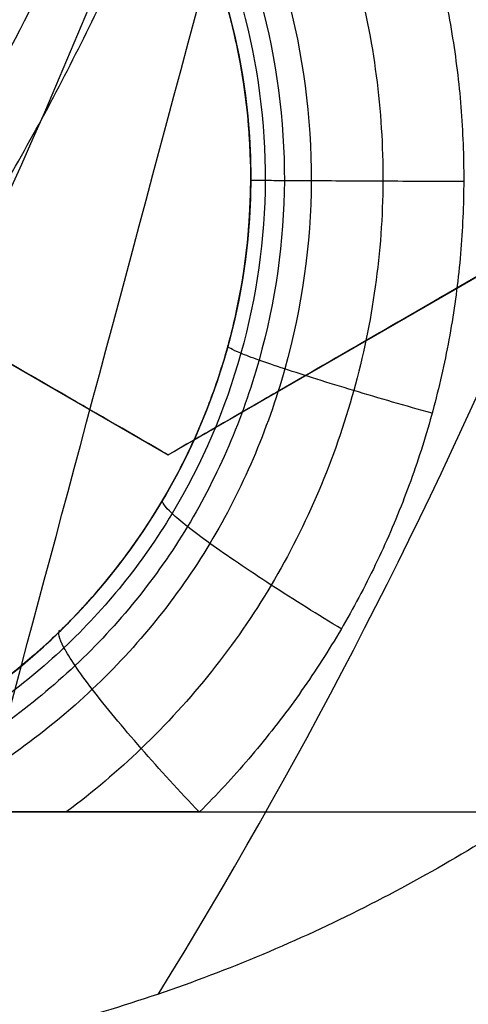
# Model space of a CAD drawing. Header units: centimetres. Extents: x -11.4 to 11.4, y -26.1 to 0.
# Tile 516 of 656: x -6.8734 to -6.8557, y -23.8626 to -23.8238. Entities that reach past the tile are written whole.
import ezdxf

# ---------------------------------------------------------------- set-up
doc = ezdxf.new("R2010")
doc.units = ezdxf.units.CM
doc.layers.add('Default', color=7, linetype='Continuous', true_color=0x000000)

msp = doc.modelspace()

# ---------------------------------------------------------------- linework, layer by layer
at = {"layer": 'Default'}
for p, q in [((-6.891499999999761, -23.82707626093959, -3.1673929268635), (-6.8675, -23.8409326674, -3.1673929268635)), ((-6.867499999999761, -23.84093266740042, -3.175430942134), (-6.843500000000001, -23.82707626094, -3.175430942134)), ((-6.864245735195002, -23.83, -4.515000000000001), (-6.864245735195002, -23.83, -4.550737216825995)), ((-7.460094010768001, -23.855, -4.686260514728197), (-6.639905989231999, -23.855, -4.686260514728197))]:
    msp.add_line(p, q, dxfattribs=at)
at = {"layer": 'Default', "extrusion": (0, 0, -1)}
for centre, radius, start, end in [((7.050000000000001, -23.75, 3), 0.9, 90, 270), ((7.050000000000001, -23.75, 3.789997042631), 0.8999999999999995, 90, 270), ((7.050000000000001, -23.75, 4.600000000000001), 0.8550000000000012, 90, 270), ((7.050000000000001, -23.75, 3.05), 0.5999999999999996, 90, 270), ((7.050000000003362, -23.75000000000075, 3.2875), 0.1937629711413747, 173.838548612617, 216.1614513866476), ((7.050000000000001, -23.75, 4.27), 0.8250000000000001, 180, 0), ((7.050000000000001, -23.75, 4.48), 0.82, 180, 0), ((7.050000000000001, -23.75, 4.455), 0.7950000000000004, 180, 0), ((7.050000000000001, -23.75, 4.32), 0.7825000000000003, 180, 0), ((7.050000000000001, -23.75, 4.455), 0.7825000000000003, 180, 0), ((7.050000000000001, -23.75, 4.345000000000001), 0.7575000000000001, 180, 0), ((7.050000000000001, -23.75, 3.2675), 0.6775000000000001, 180, 0), ((7.050000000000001, -23.75, 3.2775), 0.6774999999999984, 180, 0), ((7.050000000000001, -23.75, 3.25), 0.6724999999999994, 180, 0), ((7.050000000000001, -23.75, 3.25), 0.6367740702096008, 180, 0), ((7.050000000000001, -23.75, 3.269019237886), 0.6125, 180, 0), ((7.050000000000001, -23.75, 3.255), 0.6075000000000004, 180, 0), ((7.050000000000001, -23.75, 4.670980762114), 0.6075, 180, 0), ((7.050000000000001, -23.75, 4.69), 0.6075000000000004, 180, 0), ((7.050000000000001, -23.75, 3.255), 0.55, 180, 0), ((7.050000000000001, -23.75, 3.263395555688), 0.5499999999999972, 180, 0), ((6.889245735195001, -23.83, 4.532854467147), 0.02499999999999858, 149.9999999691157, 270)]:
    msp.add_arc(centre, radius, start, end, dxfattribs=at)
at = {"layer": 'Default'}
for centre, radius, start, end in [((-7.050000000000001, -23.75, -4.6), 0.8550000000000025, 270, 90), ((-7.050000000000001, -23.75, -4.27), 0.835, 270, 90), ((-7.050000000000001, -23.75, -4.58), 0.8349999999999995, 270, 90), ((-7.050000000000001, -23.75, -4.425000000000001), 0.8349999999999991, 270, 90), ((-7.050000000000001, -23.75, -3.1), 0.775, 270, 90), ((-7.050000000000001, -23.75, -3.5986250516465), 0.7749999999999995, 270, 90), ((-7.050000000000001, -23.75, -3), 0.6000000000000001, 270, 90), ((-7.050000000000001, -23.75, -3.1), 0.6000000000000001, 270, 90), ((-7.050000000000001, -23.75, -3.25875), 0.2138939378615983, 328.3641007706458, 1.635899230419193), ((-7.050000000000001, -23.75, -4.295000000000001), 0.8250000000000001, 180, 0), ((-7.050000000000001, -23.75, -4.282500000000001), 0.8249999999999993, 180, 0), ((-7.050000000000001, -23.75, -4.32), 0.8, 180, 0), ((-7.050000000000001, -23.75, -4.43), 0.7575000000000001, 180, 0), ((-7.050000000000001, -23.75, -4.3875), 0.7574999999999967, 180, 0), ((-7.050000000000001, -23.75, -3.98), 0.75, 180, 0), ((-7.050000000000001, -23.75, -3.2425), 0.75, 180, 0), ((-7.050000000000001, -23.75, -3.2425), 0.7025000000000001, 180, 0), ((-7.050000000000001, -23.75, -3.2875), 0.6775000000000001, 180, 0), ((-7.050000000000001, -23.75, -3.2875), 0.6725, 180, 0), ((-7.050000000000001, -23.75, -3.26875), 0.6724999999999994, 180, 0), ((-7.050000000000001, -23.75, -4.66), 0.67, 180, 0), ((-7.050000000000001, -23.75, -4.69), 0.6400000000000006, 180, 0), ((-7.050000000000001, -23.75, -3.25), 0.636774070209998, 180, 0), ((-7.050000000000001, -23.75, -3.2875), 0.6231698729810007, 180, 0), ((-7.050000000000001, -23.75, -3.2875), 0.6075, 180, 0), ((-7.050000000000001, -23.75, -3.27125), 0.6074999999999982, 180, 0), ((-7.050000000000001, -23.75, -4.680490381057), 0.6074999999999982, 180, 0), ((-7.050000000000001, -23.75, -3.271791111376), 0.55, 180, 0), ((-7.050000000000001, -23.75, -4.161274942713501), 0.7750000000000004, 274.5305254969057, 0), ((-6.889245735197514, -23.83, -4.515), 0.0250000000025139, 0, 29.99999999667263), ((-6.889245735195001, -23.83, -4.515), 0.025, 270, 0)]:
    msp.add_arc(centre, radius, start, end, dxfattribs=at)
at = {"layer": 'Default', "extrusion": (-1.379856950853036e-06, 1.386659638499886e-16, 0.9999999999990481)}
msp.add_arc((-7.050003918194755, -23.75, -3.984869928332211), 0.7584484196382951, 252.0001242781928, 0, dxfattribs=at)
at = {"layer": 'Default', "extrusion": (-0.9659258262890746, 0.258819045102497, 0)}
msp.add_arc((24.77541264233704, -3.29, 0.4664505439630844), 0.05999999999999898, 21.11060181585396, 89.99999999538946, dxfattribs=at)
at = {"layer": 'Default', "extrusion": (0, -1, 0)}
for centre, radius, start, end in [((-7.050000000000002, -3.595000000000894, 23.855), 1.184430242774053, 249.7426523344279, 290.2573476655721), ((-7.050000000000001, -3.595000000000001, 23.855), 1.184430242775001, 249.7426523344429, 290.2573476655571)]:
    msp.add_arc(centre, radius, start, end, dxfattribs=at)
at = {"layer": 'Default', "extrusion": (-7.220129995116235e-09, 0.9999999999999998, -2.013600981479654e-08)}
msp.add_arc((7.049981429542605, -5.75994820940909, -23.85499985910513), 1.214944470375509, 98.69735377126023, 109.7262121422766, dxfattribs=at)
at = {"layer": 'Default'}
for points, degree in [([(-7.050000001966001, -22.85000591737, -4.579994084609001), (-7.038829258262, -22.85000591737, -4.579994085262), (-7.016470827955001, -22.85041309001, -4.57996809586), (-6.982913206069, -22.85229470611, -4.579978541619), (-6.949430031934, -22.85542554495, -4.579975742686), (-6.916038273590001, -22.85981313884, -4.579976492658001), (-6.882816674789, -22.86545048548, -4.579976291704), (-6.849855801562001, -22.87232107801, -4.579976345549), (-6.817154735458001, -22.88042458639, -4.579976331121), (-6.784792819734, -22.88974261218, -4.579976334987), (-6.752822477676, -22.90025696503, -4.579976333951), (-6.721248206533, -22.91196643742, -4.579976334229), (-6.690138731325, -22.92484687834, -4.579976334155), (-6.659531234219, -22.93888214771, -4.579976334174), (-6.629466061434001, -22.95405467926, -4.579976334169), (-6.60000794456, -22.97033040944, -4.579976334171), (-6.571170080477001, -22.98770094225, -4.57997633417), (-6.542992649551, -23.00614419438, -4.57997633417), (-6.515530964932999, -23.02562391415, -4.57997633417), (-6.488811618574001, -23.04612101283, -4.57997633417), (-6.462881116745, -23.06760056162, -4.57997633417), (-6.437786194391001, -23.09002131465, -4.57997633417), (-6.413531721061, -23.11337910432, -4.57997633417), (-6.390166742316, -23.13762926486, -4.57997633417), (-6.367728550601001, -23.1627320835, -4.57997633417), (-6.346240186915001, -23.18866229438, -4.57997633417), (-6.325745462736, -23.21536660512, -4.57997633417), (-6.306266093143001, -23.24281397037, -4.57997633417), (-6.287815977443, -23.27098694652, -4.57997633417), (-6.270435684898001, -23.29982524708, -4.57997633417), (-6.254144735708, -23.32929531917, -4.57997633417), (-6.238966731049, -23.35935601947, -4.57997633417), (-6.22493234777, -23.3899431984, -4.57997633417), (-6.212045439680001, -23.4210469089, -4.57997633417), (-6.200328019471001, -23.4526190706, -4.57997633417), (-6.189801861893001, -23.48460021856, -4.57997633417), (-6.180477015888, -23.5169596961, -4.57997633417), (-6.172370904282, -23.54963853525, -4.57997633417), (-6.165495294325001, -23.58258113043, -4.57997633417), (-6.159852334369, -23.61577939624, -4.57997633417), (-6.155455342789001, -23.64916502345, -4.57997633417), (-6.152310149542, -23.68268801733, -4.57997633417), (-6.150420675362, -23.71631200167, -4.57997633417), (-6.149790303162, -23.74996560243, -4.57997633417), (-6.150418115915, -23.78361971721, -4.57997633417), (-6.152305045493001, -23.81724384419, -4.57997633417), (-6.155447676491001, -23.85076694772, -4.57997633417), (-6.159842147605, -23.884153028, -4.57997633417), (-6.165482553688, -23.91735152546, -4.57997633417), (-6.172355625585, -23.95029454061, -4.57997633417), (-6.180459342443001, -23.98297436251, -4.57997633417), (-6.189781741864, -24.01533455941, -4.57997633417), (-6.200305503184, -24.0473165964, -4.57997633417), (-6.212020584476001, -24.07888976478, -4.57997633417), (-6.224905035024, -24.10999420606, -4.57997633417), (-6.238937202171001, -24.14058267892, -4.57997633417), (-6.254113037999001, -24.170644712, -4.57997633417), (-6.270401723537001, -24.20011593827, -4.57997633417), (-6.287779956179, -24.2289557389, -4.57997633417), (-6.306227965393, -24.25713010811, -4.57997633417), (-6.325705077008, -24.28457868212, -4.57997633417), (-6.346198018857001, -24.3112848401, -4.57997633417), (-6.367684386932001, -24.33721659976, -4.57997633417), (-6.390120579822, -24.3623209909, -4.57997633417), (-6.413483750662, -24.38657293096, -4.57997633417), (-6.437736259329, -24.40993235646, -4.57997633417), (-6.462829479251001, -24.4323550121, -4.57997633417), (-6.488758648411, -24.45383675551, -4.57997633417), (-6.515476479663, -24.47433588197, -4.57997633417), (-6.542936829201, -24.49381775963, -4.57997633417), (-6.571112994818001, -24.51226319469, -4.57997633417), (-6.599949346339, -24.52963576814, -4.579976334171), (-6.629406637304, -24.54591392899, -4.579976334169), (-6.659470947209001, -24.56108882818, -4.579976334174), (-6.690077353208, -24.57512635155, -4.579976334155), (-6.721186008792, -24.58800916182, -4.579976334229), (-6.752759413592, -24.59972097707, -4.579976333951), (-6.784729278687, -24.61023780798, -4.579976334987), (-6.817091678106, -24.61955853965, -4.579976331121), (-6.849792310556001, -24.62766442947, -4.579976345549), (-6.88275073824, -24.63453701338, -4.579976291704), (-6.915969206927, -24.64017644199, -4.579976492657), (-6.949361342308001, -24.64456678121, -4.579975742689), (-6.982852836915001, -24.64770094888, -4.579978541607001), (-7.016430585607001, -24.64958576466, -4.579968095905), (-7.038814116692, -24.64999408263, -4.579994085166), (-7.049999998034, -24.64999408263, -4.579994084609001)], 3), ([(-7.050000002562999, -22.87000771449, -4.599992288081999), (-7.038929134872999, -22.87000771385, -4.599992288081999), (-7.016824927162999, -22.87044777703, -4.600003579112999), (-6.983759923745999, -22.87231003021, -4.599999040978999), (-6.950849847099, -22.8754191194, -4.600000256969), (-6.918072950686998, -22.87975909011, -4.599999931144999), (-6.885477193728, -22.88532902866, -4.600000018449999), (-6.853104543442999, -22.89212084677, -4.599999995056), (-6.820976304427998, -22.90013377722, -4.600000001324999), (-6.789232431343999, -22.90933233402, -4.599999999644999), (-6.757976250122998, -22.91967364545, -4.600000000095), (-6.727177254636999, -22.93115663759, -4.599999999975), (-6.696849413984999, -22.94377187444, -4.600000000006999), (-6.666982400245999, -22.95752443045, -4.599999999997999), (-6.637633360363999, -22.97239239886, -4.6), (-6.608880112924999, -22.98833558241, -4.6), (-6.580743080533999, -23.00534064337, -4.6), (-6.553257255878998, -23.02338719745, -4.6), (-6.526470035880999, -23.04244368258, -4.6), (-6.500404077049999, -23.06249428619, -4.6), (-6.475109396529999, -23.08350162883, -4.6), (-6.450633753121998, -23.10542314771, -4.6), (-6.426981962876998, -23.12825403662, -4.6), (-6.404200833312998, -23.15195089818, -4.6), (-6.382323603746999, -23.17647785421, -4.6), (-6.361371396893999, -23.20181201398, -4.6), (-6.341387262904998, -23.22790124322, -4.6), (-6.322391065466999, -23.25471754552, -4.6), (-6.304398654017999, -23.28224122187, -4.6), (-6.287450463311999, -23.31041192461, -4.6), (-6.271564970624, -23.33919764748, -4.6), (-6.256764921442, -23.36855872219, -4.6), (-6.243080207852, -23.39843256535, -4.6), (-6.2305142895, -23.42881031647, -4.6), (-6.219089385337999, -23.45964319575, -4.6), (-6.208826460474, -23.4908734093, -4.6), (-6.199734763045, -23.52247268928, -4.6), (-6.191831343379, -23.55438357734, -4.6), (-6.185127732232, -23.58655183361, -4.6), (-6.179626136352, -23.61896932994, -4.6), (-6.175339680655, -23.65156823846, -4.6), (-6.172273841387, -23.68430056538, -4.6), (-6.170432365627, -23.71713212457, -4.6), (-6.169818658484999, -23.74999277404, -4.6), (-6.170431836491, -23.78285372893, -4.6), (-6.172272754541, -23.81568473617, -4.6), (-6.17533790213, -23.84841578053, -4.6), (-6.179623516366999, -23.88101313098, -4.6), (-6.185124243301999, -23.91342969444, -4.6), (-6.191827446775, -23.94559951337, -4.6), (-6.199731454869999, -23.97751522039, -4.6), (-6.208824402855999, -24.00912015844, -4.6), (-6.219088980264, -24.04035585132, -4.6), (-6.230515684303, -24.07119339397, -4.6), (-6.243083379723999, -24.10157483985, -4.6), (-6.256770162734, -24.13145229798, -4.6), (-6.271572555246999, -24.16081683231, -4.6), (-6.287460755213, -24.18960605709, -4.6), (-6.304412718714, -24.21778133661, -4.6), (-6.322408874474, -24.24530870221, -4.6), (-6.341407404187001, -24.27212610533, -4.6), (-6.361391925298, -24.29821371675, -4.6), (-6.382342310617, -24.32354381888, -4.6), (-6.404216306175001, -24.34806569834, -4.6), (-6.426994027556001, -24.37175796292, -4.6), (-6.450643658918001, -24.39458604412, -4.6), (-6.475121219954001, -24.41650866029, -4.6), (-6.500422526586, -24.43752061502, -4.6), (-6.526496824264, -24.45757628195, -4.6), (-6.553291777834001, -24.47663651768, -4.6), (-6.580784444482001, -24.49468551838, -4.6), (-6.608928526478, -24.51169257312, -4.6), (-6.637691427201, -24.52763854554, -4.6), (-6.667051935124, -24.54250933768, -4.599999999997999), (-6.696931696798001, -24.55626435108, -4.600000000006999), (-6.727274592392, -24.56888192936, -4.599999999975), (-6.758087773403, -24.58036572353, -4.600000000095), (-6.789353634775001, -24.59070531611, -4.599999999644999), (-6.821099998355, -24.59989952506, -4.600000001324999), (-6.853227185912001, -24.60790727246, -4.599999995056), (-6.885602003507, -24.61469476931, -4.600000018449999), (-6.918204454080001, -24.62026089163, -4.599999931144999), (-6.950981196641, -24.6245956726, -4.600000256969), (-6.983876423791, -24.62769844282, -4.599999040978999), (-7.01690332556, -24.62955448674, -4.600003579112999), (-7.038958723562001, -24.62999228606, -4.599992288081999), (-7.049999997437, -24.62999228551, -4.599992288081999)], 3), ([(-7.050000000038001, -22.97338343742, -4.211616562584), (-7.040034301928, -22.97326068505, -4.211739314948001), (-7.0200716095, -22.97339655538, -4.211987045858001), (-6.990068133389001, -22.97475443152, -4.212364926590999), (-6.960077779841, -22.97727194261, -4.212748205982), (-6.930172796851, -22.98094910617, -4.213135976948), (-6.900463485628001, -22.98577184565, -4.213526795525), (-6.870960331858, -22.99173644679, -4.213920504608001), (-6.841728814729, -22.9988285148, -4.21431621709), (-6.812767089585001, -23.00704882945, -4.214713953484), (-6.784149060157, -23.01637813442, -4.215112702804), (-6.755903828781, -23.0268065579, -4.215512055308), (-6.728083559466, -23.03831624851, -4.215911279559), (-6.700785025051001, -23.0508628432, -4.216308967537), (-6.673979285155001, -23.06445271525, -4.216705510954), (-6.647535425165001, -23.07916987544, -4.21710293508), (-6.621903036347, -23.09477466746, -4.217494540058), (-6.598251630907, -23.11044028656, -4.217861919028), (-6.577686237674, -23.12510785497, -4.218186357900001), (-6.559354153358, -23.13903749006, -4.21847964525), (-6.54189295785, -23.15310658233, -4.218762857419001), (-6.524518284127, -23.16795465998, -4.219048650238), (-6.507527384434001, -23.18336335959, -4.2193327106), (-6.491033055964, -23.19923462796, -4.219611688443), (-6.475328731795, -23.21524076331, -4.219887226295), (-6.459818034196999, -23.23196178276, -4.220170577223), (-6.443392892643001, -23.25075472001, -4.220483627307), (-6.425759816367, -23.27235681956, -4.220836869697), (-6.407902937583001, -23.29596432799, -4.221215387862), (-6.390537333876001, -23.320853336, -4.221606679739), (-6.374163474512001, -23.34636627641, -4.22200017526), (-6.358774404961, -23.37250001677, -4.222395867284), (-6.344394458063, -23.39922104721, -4.222793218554), (-6.331054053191, -23.42647417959, -4.223191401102), (-6.318782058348, -23.45419617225, -4.223589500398), (-6.307584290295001, -23.4823692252, -4.223987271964), (-6.297472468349, -23.51096694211, -4.224384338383), (-6.288462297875, -23.53995216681, -4.224780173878), (-6.280576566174, -23.56925476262, -4.22517382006), (-6.273829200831, -23.59881391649, -4.225564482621), (-6.268224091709, -23.62860184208, -4.225951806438), (-6.263764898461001, -23.65860388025, -4.226335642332), (-6.260461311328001, -23.68877269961, -4.226715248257), (-6.258320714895, -23.71905055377, -4.227090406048), (-6.257345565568, -23.74942073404, -4.227459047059), (-6.257541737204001, -23.78002186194, -4.227829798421), (-6.258911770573, -23.81056761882, -4.228207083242), (-6.261454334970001, -23.84105143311, -4.228588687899), (-6.265161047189, -23.87138087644, -4.228974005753), (-6.270024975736, -23.90153190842, -4.229362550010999), (-6.276045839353, -23.9314946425, -4.229754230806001), (-6.283206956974, -23.96118644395, -4.230147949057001), (-6.291506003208, -23.99059835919, -4.230543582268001), (-6.300922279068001, -24.01965553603, -4.230940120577), (-6.311447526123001, -24.04833621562, -4.23133725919), (-6.323068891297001, -24.07660058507, -4.231734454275), (-6.335758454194, -24.10438344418, -4.232130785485), (-6.349513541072, -24.13167755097, -4.232526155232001), (-6.364293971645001, -24.15840378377, -4.232919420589), (-6.380099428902, -24.18456209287, -4.233310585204), (-6.396889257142, -24.21008352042, -4.23369863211), (-6.414649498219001, -24.23494853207, -4.2340832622), (-6.433349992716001, -24.25911283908, -4.234463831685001), (-6.452961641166, -24.28254236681, -4.234839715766), (-6.473558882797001, -24.30531097, -4.235212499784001), (-6.49503825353, -24.32728630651, -4.23557888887), (-6.517395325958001, -24.34847618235, -4.235952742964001), (-6.540529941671, -24.36877856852, -4.236330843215), (-6.564422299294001, -24.3881804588, -4.236713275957), (-6.589045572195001, -24.40665840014, -4.237099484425), (-6.614348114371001, -24.42417454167, -4.237488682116), (-6.640315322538, -24.44071804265, -4.237880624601), (-6.666876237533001, -24.45624449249, -4.238274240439), (-6.694029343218, -24.47075331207, -4.238669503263), (-6.721707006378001, -24.48420741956, -4.239065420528), (-6.749886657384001, -24.49659654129, -4.239461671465), (-6.778516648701, -24.50789701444, -4.239857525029), (-6.807545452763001, -24.51809033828, -4.240252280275), (-6.836977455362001, -24.52717647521, -4.240645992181), (-6.866748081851, -24.53513189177, -4.241037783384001), (-6.896791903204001, -24.54193893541, -4.241426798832), (-6.927035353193, -24.54758431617, -4.241812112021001), (-6.957482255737, -24.55207143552, -4.242193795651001), (-6.988153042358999, -24.55539777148, -4.242572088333), (-7.019001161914, -24.55754929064, -4.242946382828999), (-7.039657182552, -24.55819289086, -4.243192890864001), (-7.050000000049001, -24.5583152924, -4.243315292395)], 3), ([(-7.050000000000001, -24.525, -4.097250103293), (-7.040059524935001, -24.525, -4.097056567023), (-7.020176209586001, -24.52461734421, -4.096666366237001), (-6.990398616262, -24.52289677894, -4.096072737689), (-6.960681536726, -24.52002887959, -4.095471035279), (-6.93109326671, -24.51601765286, -4.094862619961), (-6.901708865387, -24.51087533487, -4.094249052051), (-6.872544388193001, -24.5046065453, -4.09363068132), (-6.843642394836, -24.49722044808, -4.093008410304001), (-6.815018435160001, -24.48871913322, -4.0923825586), (-6.786746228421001, -24.47912222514, -4.091754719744), (-6.758891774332, -24.4684549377, -4.091126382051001), (-6.731464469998, -24.45672251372, -4.090497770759), (-6.704505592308, -24.44394203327, -4.089869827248), (-6.67803608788, -24.43012136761, -4.089243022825), (-6.652126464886, -24.41529568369, -4.088619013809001), (-6.626828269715, -24.3994976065, -4.087999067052), (-6.602153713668, -24.38273637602, -4.0873834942), (-6.578133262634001, -24.3650315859, -4.086773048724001), (-6.554796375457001, -24.34640201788, -4.086168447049), (-6.532209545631, -24.32690110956, -4.085571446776), (-6.510389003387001, -24.3065441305, -4.084982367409), (-6.489390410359, -24.28538619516, -4.084403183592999), (-6.469190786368, -24.26340330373, -4.083811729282), (-6.449850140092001, -24.24065475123, -4.083213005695), (-6.431412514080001, -24.21719494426, -4.082607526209), (-6.413897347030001, -24.19305176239, -4.081996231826), (-6.397322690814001, -24.16825132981, -4.081379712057), (-6.381698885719, -24.14280524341, -4.08075829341), (-6.367066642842, -24.11677498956, -4.08013349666), (-6.353463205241, -24.0902319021, -4.079507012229), (-6.340892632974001, -24.06319079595, -4.078879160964), (-6.329354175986, -24.03564384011, -4.078249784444), (-6.318873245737, -24.00763676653, -4.077619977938), (-6.309493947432, -23.97928509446, -4.076992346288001), (-6.30125860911, -23.95075631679, -4.07637049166), (-6.294105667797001, -23.92190387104, -4.075751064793), (-6.287919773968, -23.89202918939, -4.075119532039), (-6.282925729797, -23.8619255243, -4.074493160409), (-6.27922777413, -23.83252088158, -4.073890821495), (-6.276803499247, -23.80502748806, -4.073336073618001), (-6.275387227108, -23.77883524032, -4.072814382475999), (-6.274846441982, -23.7520817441, -4.072290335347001), (-6.27524316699, -23.72509774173, -4.071763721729), (-6.276580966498, -23.69814539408, -4.071227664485), (-6.278824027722, -23.67162969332, -4.070693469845), (-6.281923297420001, -23.64546667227, -4.070159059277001), (-6.286213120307, -23.61756303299, -4.069581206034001), (-6.291882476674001, -23.58816071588, -4.068963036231), (-6.298864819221, -23.55833921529, -4.068326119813), (-6.306953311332, -23.52908125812, -4.067691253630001), (-6.315942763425, -23.50084682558, -4.067069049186), (-6.32605741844, -23.47281764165, -4.066441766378), (-6.33729162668, -23.44508928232, -4.065811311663), (-6.349584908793, -23.41782536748, -4.065181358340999), (-6.362822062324, -23.39124745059, -4.064557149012), (-6.37709700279, -23.36512302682, -4.063933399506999), (-6.392790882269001, -23.33888569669, -4.063296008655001), (-6.409455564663, -23.31338657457, -4.062665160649), (-6.426553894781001, -23.2893367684, -4.062059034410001), (-6.443232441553, -23.26761872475, -4.061501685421), (-6.459897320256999, -23.24737082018, -4.060973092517), (-6.477614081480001, -23.22727445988, -4.060438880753), (-6.496156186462, -23.20766698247, -4.059907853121), (-6.51534924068, -23.18873946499, -4.059383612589), (-6.534885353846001, -23.17076718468, -4.058857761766), (-6.55491030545, -23.15354506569, -4.058329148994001), (-6.577115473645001, -23.13575777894, -4.057753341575), (-6.601253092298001, -23.11789125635, -4.057139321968), (-6.626598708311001, -23.10063985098, -4.056506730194), (-6.652285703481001, -23.08460866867, -4.055877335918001), (-6.677996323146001, -23.06990393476, -4.055258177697), (-6.704396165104, -23.05611215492, -4.054632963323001), (-6.731394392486, -23.04330809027, -4.054004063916), (-6.758888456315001, -23.03154563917, -4.053373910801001), (-6.786758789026, -23.02087354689, -4.052745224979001), (-6.814990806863, -23.01129023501, -4.052118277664), (-6.843596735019, -23.00279199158, -4.051492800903), (-6.872529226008, -22.99539659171, -4.050869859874), (-6.901712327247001, -22.98912386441, -4.050251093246), (-6.931093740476, -22.98398257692, -4.049637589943), (-6.96064747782, -22.97997545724, -4.049029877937), (-6.990359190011, -22.97710596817, -4.048428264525), (-7.020171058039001, -22.97538252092, -4.047833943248), (-7.040058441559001, -22.975, -4.047443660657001), (-7.050000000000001, -22.975, -4.047250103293)], 3), ([(-7.284376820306, -24.47132328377, -4.08487124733), (-7.275129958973, -24.47432771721, -4.08467450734), (-7.256502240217, -24.47999379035, -4.084279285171), (-7.228233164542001, -24.48740302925, -4.083673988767), (-7.199695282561, -24.4937221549, -4.083063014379), (-7.170950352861, -24.49893351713, -4.082450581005), (-7.142070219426, -24.50302896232, -4.081839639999), (-7.113086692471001, -24.50600890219, -4.081231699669), (-7.083987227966, -24.50787542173, -4.080626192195), (-7.054794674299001, -24.50862224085, -4.080020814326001), (-7.025604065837, -24.50824467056, -4.079414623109), (-6.996471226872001, -24.50674620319, -4.07880623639), (-6.967390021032, -24.50412639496, -4.078193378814), (-6.938390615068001, -24.50038313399, -4.07757566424), (-6.909554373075, -24.49552418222, -4.076955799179), (-6.880943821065, -24.4895612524, -4.076335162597), (-6.852611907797, -24.48250807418, -4.075714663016), (-6.82460973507, -24.47438156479, -4.07509489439), (-6.796967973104, -24.46519493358, -4.074477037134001), (-6.76971234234, -24.45495936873, -4.073862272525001), (-6.742868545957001, -24.44368528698, -4.073252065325), (-6.716466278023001, -24.43138435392, -4.072644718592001), (-6.690533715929, -24.41806728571, -4.07203777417), (-6.66511300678, -24.40375237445, -4.071429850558), (-6.640262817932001, -24.38847103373, -4.070820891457), (-6.616038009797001, -24.37225916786, -4.070210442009), (-6.59245703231, -24.35513137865, -4.069599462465), (-6.569542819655, -24.33710381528, -4.068989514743), (-6.547315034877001, -24.31818871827, -4.068382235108), (-6.525815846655, -24.29841752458, -4.067776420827), (-6.505095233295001, -24.27783453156, -4.067170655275), (-6.485201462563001, -24.25649023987, -4.066563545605), (-6.466158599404, -24.2344163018, -4.065953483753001), (-6.447954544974, -24.21159719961, -4.065338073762), (-6.43062973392, -24.18807690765, -4.064719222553), (-6.414219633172, -24.16390133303, -4.064098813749), (-6.398750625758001, -24.13910837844, -4.06347810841), (-6.384247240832, -24.11373648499, -4.06285779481), (-6.370740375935, -24.08784123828, -4.062238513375), (-6.358255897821, -24.06147994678, -4.061620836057), (-6.34680316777, -24.03468147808, -4.061006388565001), (-6.336391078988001, -24.00747164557, -4.060397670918), (-6.327023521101, -23.97985970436, -4.059791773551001), (-6.318706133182, -23.95184287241, -4.059184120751), (-6.311478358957, -23.92353935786, -4.058574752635), (-6.305357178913, -23.89503978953, -4.057963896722), (-6.30033412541, -23.8663223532, -4.057352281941), (-6.296417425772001, -23.8374248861, -4.056741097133), (-6.293614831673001, -23.80840448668, -4.056132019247), (-6.291927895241, -23.77928390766, -4.055524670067), (-6.291549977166, -23.75976995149, -4.055117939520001), (-6.291549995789, -23.74999942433, -4.054914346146)], 3), ([(-6.871680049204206, -23.80776101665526, -3.231263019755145), (-6.872872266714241, -23.81159261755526, -3.2312455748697), (-6.875899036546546, -23.81896821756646, -3.232100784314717), (-6.881817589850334, -23.82868802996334, -3.235610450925), (-6.888508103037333, -23.83657224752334, -3.240850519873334), (-6.895637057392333, -23.84281709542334, -3.247435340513), (-6.902836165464, -23.84744803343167, -3.254995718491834), (-6.909941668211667, -23.850555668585, -3.263391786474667), (-6.916865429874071, -23.85221275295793, -3.272615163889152), (-6.921228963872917, -23.85226354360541, -3.279271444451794), (-6.923296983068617, -23.85200158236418, -3.282692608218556)], 3), ([(-6.869472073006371, -23.80847621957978, -3.230553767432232), (-6.870719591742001, -23.81251625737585, -3.230539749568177), (-6.873844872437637, -23.82030700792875, -3.231461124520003), (-6.879866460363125, -23.83059038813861, -3.235220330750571), (-6.886608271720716, -23.83894627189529, -3.240820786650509), (-6.893733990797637, -23.84556331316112, -3.247843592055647), (-6.900877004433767, -23.85046444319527, -3.255888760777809), (-6.907867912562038, -23.85374046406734, -3.264790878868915), (-6.914616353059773, -23.85546766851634, -3.274527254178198), (-6.918817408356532, -23.85550035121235, -3.281505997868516), (-6.920794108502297, -23.85521445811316, -3.285077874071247)], 3), ([(-6.913581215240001, -23.85896866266, -3.287499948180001), (-6.912858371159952, -23.85909901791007, -3.286033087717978), (-6.911365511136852, -23.85926056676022, -3.283091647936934), (-6.908973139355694, -23.85919865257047, -3.278669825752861), (-6.906455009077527, -23.85882704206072, -3.274296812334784), (-6.903841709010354, -23.85814348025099, -3.270006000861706), (-6.901163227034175, -23.85715364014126, -3.265838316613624), (-6.898448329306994, -23.85586760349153, -3.261825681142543), (-6.89572565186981, -23.85429682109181, -3.25799328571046), (-6.893020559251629, -23.85246238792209, -3.254371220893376), (-6.890358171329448, -23.85038047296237, -3.250973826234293), (-6.887752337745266, -23.84806925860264, -3.247812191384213), (-6.88522237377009, -23.84555025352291, -3.244899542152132), (-6.882785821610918, -23.84284797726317, -3.242246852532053), (-6.880449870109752, -23.83998477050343, -3.239857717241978), (-6.878222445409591, -23.83697837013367, -3.237731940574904), (-6.876102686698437, -23.83384944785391, -3.235869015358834), (-6.874105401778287, -23.83060360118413, -3.234263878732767), (-6.872230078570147, -23.82726973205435, -3.232919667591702), (-6.870490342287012, -23.82386514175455, -3.231833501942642), (-6.868892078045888, -23.82041004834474, -3.231001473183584), (-6.86744130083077, -23.81692233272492, -3.230417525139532), (-6.866142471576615, -23.81341893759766, -3.230074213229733), (-6.865380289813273, -23.81108255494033, -3.230000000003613), (-6.865025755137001, -23.80991646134, -3.23)], 3), ([(-6.860494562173, -23.81250000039, -4.559869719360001), (-6.86002605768, -23.81331807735, -4.559943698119), (-6.859155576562, -23.81499638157, -4.560081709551), (-6.858042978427, -23.81765229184, -4.560259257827), (-6.857142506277, -23.82041065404, -4.560403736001), (-6.856468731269, -23.82324684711, -4.560512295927), (-6.856024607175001, -23.82613061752, -4.560584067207), (-6.85582212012, -23.82903559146, -4.560616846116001), (-6.855860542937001, -23.83193115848, -4.560610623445), (-6.856136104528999, -23.83480124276, -4.560566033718), (-6.856644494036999, -23.83763473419, -4.560483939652), (-6.857384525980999, -23.84041965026, -4.560364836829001), (-6.858352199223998, -23.84313877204, -4.560209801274), (-6.859537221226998, -23.84576923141, -4.560021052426), (-6.860930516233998, -23.84828995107, -4.559800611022), (-6.862521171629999, -23.8506812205, -4.559551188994), (-6.864295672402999, -23.85293194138, -4.559274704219), (-6.865588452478, -23.85432751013, -4.559077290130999), (-6.866263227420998, -23.85500000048, -4.558974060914)], 3), ([(-6.889245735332, -23.8549999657, -4.545593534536), (-6.888534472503, -23.8549999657, -4.545726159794), (-6.887102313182, -23.85493933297, -4.545994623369), (-6.884938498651, -23.85465871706, -4.54640925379), (-6.882785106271, -23.85418457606, -4.546828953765), (-6.880666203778, -23.85351689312, -4.547248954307), (-6.878606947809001, -23.85266000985, -4.547663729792), (-6.876631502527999, -23.85162257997, -4.54806794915), (-6.874762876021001, -23.85041771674, -4.548456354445), (-6.873019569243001, -23.84906115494, -4.548824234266), (-6.871410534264, -23.84756437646, -4.549167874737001), (-6.869944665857, -23.84593922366, -4.549483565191), (-6.868630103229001, -23.84419781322, -4.549767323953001), (-6.867474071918, -23.84235206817, -4.55001642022), (-6.866483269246, -23.84041383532, -4.550228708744), (-6.865665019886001, -23.83839794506, -4.550402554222), (-6.865025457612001, -23.83632058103, -4.550536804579), (-6.864569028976, -23.83419857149, -4.550632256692), (-6.864298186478, -23.83204636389, -4.550689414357), (-6.864214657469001, -23.82987787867, -4.550708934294), (-6.864319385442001, -23.82770919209, -4.550689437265), (-6.864611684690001, -23.82555780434, -4.550630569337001), (-6.865088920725, -23.82344150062, -4.550532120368), (-6.865746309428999, -23.82137823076, -4.550393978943), (-6.866576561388, -23.81938623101, -4.550216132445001), (-6.867238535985, -23.81811758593, -4.550071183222), (-6.867595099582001, -23.81749999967, -4.549992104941)], 3), ([(-6.826743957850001, -23.820174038, -3.23), (-6.827080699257, -23.82124536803, -3.23), (-6.827814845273, -23.82337969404, -3.230063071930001), (-6.829094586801, -23.8265377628, -3.230348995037), (-6.830561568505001, -23.82966266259, -3.230831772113), (-6.832219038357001, -23.83274631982, -3.231517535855), (-6.834079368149, -23.8357939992, -3.232417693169), (-6.836146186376, -23.83879212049, -3.233541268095), (-6.83843498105, -23.84174161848, -3.234905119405), (-6.840947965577, -23.84462246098, -3.236520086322), (-6.843699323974, -23.84742716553, -3.238405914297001), (-6.846688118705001, -23.85012995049, -3.240573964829), (-6.849919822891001, -23.85271137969, -3.243041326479), (-6.853387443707, -23.85514099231, -3.245817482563), (-6.857078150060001, -23.85738682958, -3.248908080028), (-6.860973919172, -23.85941574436, -3.252315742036), (-6.865035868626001, -23.86118864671, -3.256025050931), (-6.869228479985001, -23.86267404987, -3.260023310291), (-6.873487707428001, -23.8638378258, -3.264269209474), (-6.877760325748, -23.86465878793, -3.268728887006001), (-6.881967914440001, -23.86512064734, -3.27333775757), (-6.886053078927, -23.86522218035, -3.278046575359), (-6.889953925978, -23.86496987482, -3.282794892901), (-6.892388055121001, -23.86457983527, -3.285935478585), (-6.893564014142, -23.86433228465, -3.2875)], 3), ([(-6.867499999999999, -23.8409326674, -3.199029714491), (-6.870283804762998, -23.83932543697, -3.197861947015), (-6.875773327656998, -23.83615605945, -3.195559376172), (-6.883774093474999, -23.83153681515, -3.192204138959), (-6.888950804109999, -23.82854803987, -3.190033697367), (-6.8915, -23.82707626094, -3.18896502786)], 3), ([(-6.867499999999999, -23.8409326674, -3.145820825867), (-6.870279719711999, -23.83932779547, -3.144654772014), (-6.875763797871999, -23.83616156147, -3.142354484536), (-6.883764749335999, -23.83154220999, -3.138999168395), (-6.888946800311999, -23.82855035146, -3.136826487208), (-6.8915, -23.82707626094, -3.135756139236)], 3), ([(-6.843500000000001, -23.82707626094, -3.205041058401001), (-6.846259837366, -23.82866965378, -3.204302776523), (-6.851717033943, -23.8318203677, -3.202872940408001), (-6.859690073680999, -23.83642360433, -3.200875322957), (-6.864914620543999, -23.83943999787, -3.199629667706), (-6.867499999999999, -23.8409326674, -3.199029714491)], 3), ([(-6.843500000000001, -23.82707626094, -3.151832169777), (-6.846266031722, -23.8286732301, -3.151092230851), (-6.851731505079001, -23.83182872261, -3.149660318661), (-6.859703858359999, -23.83643156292, -3.14766308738), (-6.864920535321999, -23.83944341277, -3.146419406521), (-6.867499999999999, -23.8409326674, -3.145820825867)], 3), ([(-6.867499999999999, -23.8409326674, -3.145820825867), (-6.867499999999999, -23.8409326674, -3.172425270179), (-6.867499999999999, -23.8409326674, -3.199029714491)], 2), ([(-6.866263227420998, -23.85500000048, -4.558974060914), (-6.866849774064, -23.85500000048, -4.558886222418), (-6.868076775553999, -23.85499999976, -4.558653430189), (-6.870068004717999, -23.85500000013, -4.55809771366), (-6.872223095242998, -23.85499999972, -4.557304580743), (-6.874556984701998, -23.855000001, -4.556230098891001), (-6.877089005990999, -23.8549999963, -4.554845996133), (-6.879814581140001, -23.85500001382, -4.553100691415), (-6.882734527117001, -23.85499994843, -4.55097854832), (-6.885849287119, -23.85500019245, -4.548484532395), (-6.888070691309, -23.85499958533, -4.546575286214), (-6.889245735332, -23.8549999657, -4.545593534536)], 3)]:
    msp.add_open_spline(points, degree=degree, dxfattribs=at)
for points, knots in [([(-6.478173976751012, -23.20173285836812, -4.270000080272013), (-6.482021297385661, -23.19772033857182, -4.269893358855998), (-6.494769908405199, -23.18470228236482, -4.269544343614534), (-6.517131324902, -23.163383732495, -4.268952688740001), (-6.555874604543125, -23.12985687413, -4.267949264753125), (-6.607799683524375, -23.091156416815, -4.2666554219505), (-6.675054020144, -23.05066959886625, -4.265054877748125), (-6.7463420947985, -23.016890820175, -4.263430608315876), (-6.820635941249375, -22.99036875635, -4.261806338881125), (-6.896820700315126, -22.971442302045, -4.260205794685), (-6.960902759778, -22.962091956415, -4.258911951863), (-7.012005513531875, -22.95840408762, -4.257908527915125), (-7.0500054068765, -22.95749735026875, -4.257180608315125), (-7.088005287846, -22.95840460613, -4.2564526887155), (-7.139107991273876, -22.96209317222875, -4.255449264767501), (-7.203189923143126, -22.97144439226, -4.254155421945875), (-7.279374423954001, -22.99037188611, -4.2525548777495), (-7.353667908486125, -23.01689496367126, -4.250930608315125), (-7.424955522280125, -23.05067471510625, -4.249306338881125), (-7.492209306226, -23.09116245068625, -4.247705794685), (-7.5441338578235, -23.129863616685, -4.246411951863), (-7.582876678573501, -23.16339100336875, -4.245408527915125), (-7.610387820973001, -23.189619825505, -4.244680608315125), (-7.6366162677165, -23.2171313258, -4.243952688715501), (-7.670143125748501, -23.25587460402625, -4.2429492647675), (-7.708843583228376, -23.3077996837, -4.241655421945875), (-7.74933040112, -23.375054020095, -4.2400548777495), (-7.783109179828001, -23.44634209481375, -4.238430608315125), (-7.8096312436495, -23.520635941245, -4.236806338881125), (-7.8285576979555, -23.596820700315, -4.235205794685), (-7.837908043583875, -23.66090275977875, -4.233911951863), (-7.8415959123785, -23.71200551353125, -4.232908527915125), (-7.842502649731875, -23.750005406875, -4.232180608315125), (-7.8415953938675, -23.78800528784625, -4.2314526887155), (-7.837906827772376, -23.839107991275, -4.2304492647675), (-7.828555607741, -23.90318992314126, -4.229155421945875), (-7.814564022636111, -23.95950704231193, -4.227972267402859), (-7.80500461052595, -23.98996202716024, -4.227316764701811), (-7.803236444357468, -23.99538910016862, -4.227199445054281)], [9.27219242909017, 9.27219242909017, 9.27219242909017, 9.27219242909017, 9.448947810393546, 9.852123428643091, 10.25529904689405, 11.06165028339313, 11.86800151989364, 12.67435275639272, 13.48070399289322, 14.28705522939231, 15.09340646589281, 15.49658208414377, 15.89975770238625, 16.30293332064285, 16.70610893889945, 17.51246017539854, 18.31881141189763, 19.12516264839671, 19.9315138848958, 20.73786512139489, 21.54421635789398, 21.94739197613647, 22.35056759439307, 22.75374321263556, 23.15691883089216, 23.96327006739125, 24.76962130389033, 25.57597254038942, 26.38232377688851, 27.18867501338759, 27.99502624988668, 28.39820186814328, 28.80137748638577, 29.20455310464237, 29.60772872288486, 30.41407995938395, 31.22043119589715, 31.39594200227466, 31.39594200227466, 31.39594200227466, 31.39594200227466]), ([(-7.754233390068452, -24.11281745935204, -4.270014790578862), (-7.752255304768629, -24.11665711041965, -4.269926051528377), (-7.738052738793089, -24.14368003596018, -4.269299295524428), (-7.708837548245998, -24.19220939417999, -4.268144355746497), (-7.670136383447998, -24.24413384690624, -4.266850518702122), (-7.636608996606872, -24.28287668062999, -4.265847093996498), (-7.610380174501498, -24.31038782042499, -4.265119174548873), (-7.582868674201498, -24.33661626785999, -4.264391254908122), (-7.544125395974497, -24.37014312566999, -4.263387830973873), (-7.492200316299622, -24.40884358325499, -4.262093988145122), (-7.424945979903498, -24.44933040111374, -4.260493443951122), (-7.353657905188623, -24.48310917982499, -4.258869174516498), (-7.279364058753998, -24.50963124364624, -4.257244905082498), (-7.203179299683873, -24.52855769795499, -4.255644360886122), (-7.139097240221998, -24.53790804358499, -4.254350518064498), (-7.087994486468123, -24.54159591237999, -4.253347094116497), (-7.049994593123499, -24.54250264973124, -4.252619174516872), (-7.011994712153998, -24.54159539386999, -4.251891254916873), (-6.960892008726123, -24.53790682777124, -4.250887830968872), (-6.896810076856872, -24.52855560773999, -4.249593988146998), (-6.820625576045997, -24.50962811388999, -4.247993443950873), (-6.746332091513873, -24.48310503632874, -4.246369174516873), (-6.675044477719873, -24.44932528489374, -4.244744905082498), (-6.607790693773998, -24.40883754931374, -4.243144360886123), (-6.555866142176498, -24.37013638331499, -4.241850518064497), (-6.517123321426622, -24.33660899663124, -4.240847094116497), (-6.489612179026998, -24.31038017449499, -4.240119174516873), (-6.463383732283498, -24.28286867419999, -4.239391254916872), (-6.429856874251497, -24.24412539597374, -4.238387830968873), (-6.391156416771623, -24.19220031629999, -4.237093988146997), (-6.350669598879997, -24.12494597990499, -4.235493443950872), (-6.316890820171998, -24.05365790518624, -4.233869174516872), (-6.290368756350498, -23.97936405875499, -4.232244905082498), (-6.271442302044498, -23.90317929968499, -4.230644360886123), (-6.262091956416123, -23.83909724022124, -4.229350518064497), (-6.258404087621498, -23.78799448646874, -4.228347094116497), (-6.257625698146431, -23.75537344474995, -4.227722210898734), (-6.257899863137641, -23.73541903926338, -4.22733996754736), (-6.258101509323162, -23.7281208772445, -4.227199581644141)], [9.150870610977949, 9.150870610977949, 9.150870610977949, 9.150870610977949, 9.283734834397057, 10.09022646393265, 10.89671809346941, 11.2999639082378, 11.70320972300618, 12.10645553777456, 12.50970135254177, 13.31619298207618, 14.12268461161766, 14.92917624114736, 15.73566787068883, 16.54215950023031, 17.34865112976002, 17.75189694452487, 18.15514275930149, 18.55838857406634, 18.9616343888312, 19.76812601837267, 20.57461764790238, 21.38110927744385, 22.18760090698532, 22.99409253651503, 23.8005841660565, 24.20382998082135, 24.60707579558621, 25.01032161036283, 25.41356742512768, 26.22005905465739, 27.02655068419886, 27.83304231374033, 28.63953394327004, 29.44602557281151, 30.25251720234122, 30.65576301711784, 31.05900883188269, 31.29101737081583, 31.29101737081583, 31.29101737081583, 31.29101737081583]), ([(-7.606978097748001, -24.28888811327, -4.21), (-7.600033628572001, -24.29606570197, -4.209804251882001), (-7.585867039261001, -24.31015250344, -4.209416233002), (-7.563816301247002, -24.33044562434, -4.208822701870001), (-7.540997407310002, -24.34987154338, -4.208221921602), (-7.517444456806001, -24.36840117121, -4.207613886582), (-7.493192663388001, -24.38600675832, -4.20699974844), (-7.468278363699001, -24.40266189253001, -4.206380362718), (-7.442738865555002, -24.41834161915, -4.205756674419), (-7.416612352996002, -24.43302248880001, -4.205129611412), (-7.389937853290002, -24.44668256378, -4.204500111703), (-7.362755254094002, -24.45930141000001, -4.203869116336), (-7.335105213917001, -24.47086015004, -4.203237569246), (-7.307029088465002, -24.48134149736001, -4.202606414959), (-7.278568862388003, -24.49072978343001, -4.201976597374), (-7.249767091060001, -24.49901097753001, -4.201349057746), (-7.220666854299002, -24.50617270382, -4.200724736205), (-7.191311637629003, -24.51220427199, -4.200104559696), (-7.161745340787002, -24.51709667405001, -4.199489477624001), (-7.132012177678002, -24.52084260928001, -4.198880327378), (-7.102156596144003, -24.52343649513, -4.198278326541), (-7.072223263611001, -24.52487446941, -4.197683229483), (-7.042256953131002, -24.5251544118, -4.197100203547), (-7.012301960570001, -24.52427590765, -4.196510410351), (-6.982403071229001, -24.52224023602, -4.195911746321), (-6.952605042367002, -24.51905042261, -4.195305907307), (-6.922952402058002, -24.51471121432, -4.194693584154), (-6.893489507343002, -24.50922908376, -4.194075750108), (-6.864260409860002, -24.50261221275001, -4.193453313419), (-6.835308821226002, -24.49487048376, -4.192827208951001), (-6.806678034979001, -24.48601546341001, -4.192198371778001), (-6.778410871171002, -24.47606038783, -4.191567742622), (-6.750549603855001, -24.46502014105, -4.190936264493), (-6.723135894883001, -24.45291123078, -4.190304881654), (-6.69621073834, -24.43975176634, -4.189674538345), (-6.669814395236, -24.42556142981, -4.189046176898), (-6.64398633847, -24.4103614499, -4.188420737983), (-6.618765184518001, -24.39417456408, -4.187799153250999), (-6.594188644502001, -24.37702499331, -4.187182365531), (-6.57029343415, -24.35893836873, -4.186571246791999), (-6.547115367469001, -24.3399418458, -4.185966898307), (-6.524688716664, -24.32006347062, -4.185369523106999), (-6.50304845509, -24.29933444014, -4.184782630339), (-6.482223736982, -24.2777825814, -4.184197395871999), (-6.462248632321, -24.25544302, -4.183600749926), (-6.443151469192, -24.23234758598, -4.182997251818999), (-6.424961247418, -24.20853123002, -4.18238682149), (-6.407705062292, -24.18402943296, -4.181770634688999), (-6.391408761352, -24.15887885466, -4.181149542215), (-6.376096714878, -24.13311708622, -4.180524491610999), (-6.361791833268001, -24.10678265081, -4.179896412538), (-6.348515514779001, -24.07991492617, -4.179266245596), (-6.336287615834, -24.05255408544, -4.178634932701), (-6.325126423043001, -24.02474104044, -4.178003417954), (-6.315048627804, -23.99651738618, -4.177372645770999), (-6.306069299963, -23.96792533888, -4.176743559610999), (-6.298201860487, -23.93900766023, -4.176117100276), (-6.291458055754, -23.90980755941, -4.175494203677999), (-6.285847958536, -23.8803686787, -4.174875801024), (-6.281379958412, -23.85073511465, -4.17426281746), (-6.278060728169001, -23.82095126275, -4.173656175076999), (-6.275895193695, -23.791061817, -4.173056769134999), (-6.275098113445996, -23.76739294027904, -4.172589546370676), (-6.274999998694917, -23.75370292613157, -4.172322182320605), (-6.274999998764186, -23.75, -4.172249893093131)], [-30.57421728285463, -30.57421728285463, -30.57421728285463, -30.57421728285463, -30.27447005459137, -29.97472282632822, -29.67497559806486, -29.3752283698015, -29.07548114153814, -28.77573391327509, -28.47598668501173, -28.17623945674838, -27.87649222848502, -27.57674500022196, -27.27699777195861, -26.97725054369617, -26.67750331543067, -26.37775608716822, -26.07800885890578, -25.77826163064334, -25.47851440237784, -25.1787671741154, -24.87901994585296, -24.57927271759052, -24.27952548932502, -23.97977826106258, -23.68003103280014, -23.38028380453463, -23.08053657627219, -22.78078934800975, -22.48104211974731, -22.18129489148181, -21.88154766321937, -21.58180043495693, -21.28205320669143, -20.98230597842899, -20.68255875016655, -20.38281152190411, -20.08306429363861, -19.78331706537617, -19.48356983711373, -19.18382260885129, -18.88407538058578, -18.58432815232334, -18.2845809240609, -17.9848336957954, -17.68508646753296, -17.38533923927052, -17.08559201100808, -16.78584478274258, -16.48609755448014, -16.1863503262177, -15.88660309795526, -15.58685586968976, -15.28710864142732, -14.98736141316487, -14.68761418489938, -14.38786695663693, -14.08811972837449, -13.78837250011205, -13.48862527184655, -13.18887804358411, -12.88913081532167, -12.58938358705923, -12.28963635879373, -12.1784986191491, -12.1784986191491, -12.1784986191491, -12.1784986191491]), ([(-6.867232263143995, -23.80920173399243, -3.230134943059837), (-6.868529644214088, -23.81343124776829, -3.230126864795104), (-6.871740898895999, -23.82159952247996, -3.231127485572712), (-6.877838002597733, -23.83237084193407, -3.235172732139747), (-6.884593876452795, -23.84110139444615, -3.24117186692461), (-6.89166739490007, -23.84796617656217, -3.248658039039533), (-6.898696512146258, -23.85299108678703, -3.257188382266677), (-6.905505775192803, -23.85627284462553, -3.266558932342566), (-6.911988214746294, -23.85789385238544, -3.27669550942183), (-6.915960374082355, -23.85780386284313, -3.283867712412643), (-6.917807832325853, -23.85745201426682, -3.287500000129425)], [0.009421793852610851, 0.009421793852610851, 0.009421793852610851, 0.009421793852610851, 0.1374224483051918, 0.2654231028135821, 0.3934237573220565, 0.5214244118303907, 0.6494250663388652, 0.7774257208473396, 0.9054263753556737, 1.032407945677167, 1.032407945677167, 1.032407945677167, 1.032407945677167]), ([(-6.863284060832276, -23.81420494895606, -4.558833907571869), (-6.861894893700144, -23.81659896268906, -4.559055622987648), (-6.859759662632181, -23.82179706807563, -4.559400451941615), (-6.858656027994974, -23.83014723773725, -4.55958243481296), (-6.859834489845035, -23.83848327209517, -4.559388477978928), (-6.863119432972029, -23.84627589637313, -4.558856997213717), (-6.867400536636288, -23.85161790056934, -4.558183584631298), (-6.870469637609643, -23.8542202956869, -4.5577135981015), (-6.871495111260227, -23.85498869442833, -4.557557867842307)], [0.007495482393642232, 0.007495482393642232, 0.007495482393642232, 0.007495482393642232, 0.101946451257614, 0.1963974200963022, 0.2908483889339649, 0.3852993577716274, 0.4797503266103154, 0.5240422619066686, 0.5240422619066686, 0.5240422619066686, 0.5240422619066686]), ([(-6.865717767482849, -23.81581844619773, -4.556548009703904), (-6.86445798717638, -23.81796230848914, -4.556766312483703), (-6.862519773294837, -23.82262675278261, -4.55710580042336), (-6.86151475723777, -23.83013248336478, -4.557285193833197), (-6.862587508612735, -23.83762475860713, -4.557094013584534), (-6.865570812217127, -23.8446182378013, -4.556570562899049), (-6.87027846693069, -23.85040950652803, -4.555765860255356), (-6.87459188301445, -23.85352376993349, -4.555051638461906), (-6.877105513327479, -23.85482927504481, -4.554643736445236), (-6.877449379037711, -23.85499927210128, -4.554588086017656)], [0.007495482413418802, 0.007495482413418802, 0.007495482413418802, 0.007495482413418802, 0.101946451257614, 0.1963974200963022, 0.2908483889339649, 0.3852993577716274, 0.4797503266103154, 0.574201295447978, 0.5889995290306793, 0.5889995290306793, 0.5889995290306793, 0.5889995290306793]), ([(-6.866607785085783, -23.81647089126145, -4.555027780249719), (-6.86540375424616, -23.81851552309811, -4.555250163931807), (-6.863550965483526, -23.82296494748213, -4.555595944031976), (-6.862590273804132, -23.83012639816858, -4.555778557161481), (-6.863615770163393, -23.83727505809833, -4.555583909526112), (-6.866467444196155, -23.84394594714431, -4.555050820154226), (-6.870966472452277, -23.84946805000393, -4.554230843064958), (-6.875890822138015, -23.8530139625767, -4.553360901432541), (-6.87925854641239, -23.8545361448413, -4.55278150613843), (-6.880524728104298, -23.85499955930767, -4.552566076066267)], [0.007495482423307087, 0.007495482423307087, 0.007495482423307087, 0.007495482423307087, 0.101946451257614, 0.1963974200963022, 0.2908483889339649, 0.3852993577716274, 0.4797503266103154, 0.574201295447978, 0.62872368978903, 0.62872368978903, 0.62872368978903, 0.62872368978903]), ([(-6.867218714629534, -23.81697560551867, -4.553360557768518), (-6.866061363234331, -23.81894559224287, -4.553589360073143), (-6.864280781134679, -23.82322963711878, -4.553945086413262), (-6.863358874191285, -23.83012157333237, -4.554132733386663), (-6.864343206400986, -23.83700158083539, -4.553932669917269), (-6.867082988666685, -23.84342392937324, -4.553384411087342), (-6.871411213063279, -23.84875197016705, -4.552540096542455), (-6.876993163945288, -23.85278778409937, -4.551485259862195), (-6.88130350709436, -23.85445647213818, -4.550698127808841), (-6.883566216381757, -23.85499870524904, -4.550294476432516)], [0.007495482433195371, 0.007495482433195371, 0.007495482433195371, 0.007495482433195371, 0.101946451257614, 0.1963974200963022, 0.2908483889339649, 0.3852993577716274, 0.4797503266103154, 0.574201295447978, 0.6717964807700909, 0.6717964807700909, 0.6717964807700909, 0.6717964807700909]), ([(-6.855846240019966, -23.83016030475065, -4.560612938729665), (-6.856905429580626, -23.83015532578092, -4.56044114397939), (-6.859116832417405, -23.8301446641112, -4.559723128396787), (-6.861549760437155, -23.83013207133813, -4.557769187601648), (-6.862972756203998, -23.83012404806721, -4.555739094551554), (-6.863979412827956, -23.83011780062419, -4.55353205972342), (-6.864246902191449, -23.83011529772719, -4.551808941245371), (-6.864245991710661, -23.830114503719, -4.550732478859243)], [0.005602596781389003, 0.005602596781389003, 0.005602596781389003, 0.005602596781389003, 0.04491200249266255, 0.08473763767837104, 0.1046504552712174, 0.1245632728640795, 0.1640163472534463, 0.1640163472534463, 0.1640163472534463, 0.1640163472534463]), ([(-6.857099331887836, -23.83929111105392, -4.560410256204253), (-6.858124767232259, -23.83900112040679, -4.560245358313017), (-6.860264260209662, -23.83838010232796, -4.559538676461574), (-6.862609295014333, -23.83764753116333, -4.557586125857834), (-6.863970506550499, -23.83718258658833, -4.555551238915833), (-6.864924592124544, -23.83682195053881, -4.553336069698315), (-6.865164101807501, -23.83667969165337, -4.551605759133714), (-6.865150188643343, -23.83663593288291, -4.550525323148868)], [0.005569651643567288, 0.005569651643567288, 0.005569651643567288, 0.005569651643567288, 0.04491200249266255, 0.08473763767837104, 0.1046504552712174, 0.1245632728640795, 0.164044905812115, 0.164044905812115, 0.164044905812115, 0.164044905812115]), ([(-6.86065650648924, -23.84779798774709, -4.559844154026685), (-6.861583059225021, -23.84723746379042, -4.559698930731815), (-6.863512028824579, -23.84603588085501, -4.559024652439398), (-6.865602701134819, -23.84462015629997, -4.557076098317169), (-6.866788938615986, -23.84372907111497, -4.555027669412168), (-6.867594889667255, -23.84304535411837, -4.552795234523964), (-6.86776165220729, -23.84278443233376, -4.551050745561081), (-6.867717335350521, -23.84270937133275, -4.549963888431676)], [0.005464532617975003, 0.005464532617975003, 0.005464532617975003, 0.005464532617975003, 0.04491200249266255, 0.08473763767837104, 0.1046504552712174, 0.1245632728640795, 0.163917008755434, 0.163917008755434, 0.163917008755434, 0.163917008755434]), ([(-6.866281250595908, -23.85500000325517, -4.558973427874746), (-6.867044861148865, -23.85419504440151, -4.558859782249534), (-6.868626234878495, -23.85246981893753, -4.558237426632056), (-6.870302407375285, -23.85044812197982, -4.556294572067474), (-6.871212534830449, -23.8491977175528, -4.554224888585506), (-6.871793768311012, -23.84825778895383, -4.551963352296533), (-6.871859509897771, -23.84792382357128, -4.550194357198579), (-6.871777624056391, -23.84784300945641, -4.549095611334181)], [0.005233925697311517, 0.005233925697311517, 0.005233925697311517, 0.005233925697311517, 0.04491200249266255, 0.08473763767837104, 0.1046504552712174, 0.1245632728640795, 0.1637810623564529, 0.1637810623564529, 0.1637810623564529, 0.1637810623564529])]:
    msp.add_open_spline(points, degree=3, knots=knots, dxfattribs=at)

doc.saveas('drawing.dxf')
